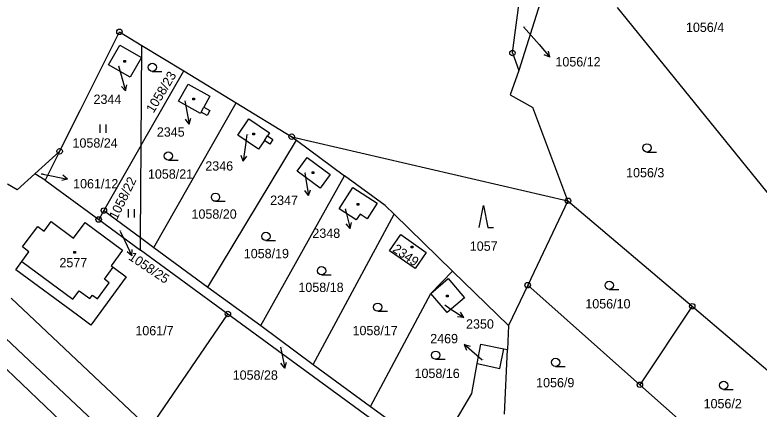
# Model space of a CAD drawing. Extents: x -795483 to -789093, y -1112258 to -1108741.
# Drawn here: x -792408.9 to -792273.5, y -1109145.3 to -1109073.5 of the extents above; entities that cross this region are included whole.
import ezdxf

# ---------------------------------------------------------------- set-up
doc = ezdxf.new("R2010")
doc.units = 0
for name, color, linetype in [('Komunikace', 7, 'Continuous'), ('Vrstva 1', 7, 'Continuous'), ('Vrstva 14', 7, 'Continuous'), ('Vrstva 15', 7, 'Continuous'), ('Vrstva 16', 7, 'Continuous'), ('Vrstva 2', 7, 'Continuous'), ('Vrstva 23', 7, 'Continuous'), ('Vrstva 25', 7, 'Continuous'), ('Vrstva 28', 7, 'Continuous'), ('Vrstva 4', 7, 'Continuous')]:
    doc.layers.add(name, color=color, linetype=linetype)

msp = doc.modelspace()

# ---------------------------------------------------------------- linework, layer by layer
at = {"layer": 'Komunikace'}
for p, q in [((-792316.4, -1109075.7), (-792313.57, -1109078.96)), ((-792390.09, -1109082.82), (-792389.62, -1109084.49)), ((-792378.01, -1109089.2), (-792377.78, -1109090.49)), ((-792366.77, -1109095.32), (-792367.01, -1109097.22)), ((-792404.19, -1109102.46), (-792402.29, -1109102.84)), ((-792356.18, -1109102.28), (-792355.99, -1109103.48)), ((-792348.85, -1109108.85), (-792348.68, -1109109.54)), ((-792389.78, -1109112.9), (-792388.94, -1109114.69)), ((-792330.75, -1109126.36), (-792329.8, -1109126.99)), ((-792360.61, -1109134.05), (-792360.44, -1109134.92)), ((-792323.92, -1109136.41), (-792324.92, -1109135.54))]:
    msp.add_line(p, q, dxfattribs=at)
at = {"layer": 'Vrstva 1'}
for p, q in [((-792311.33, -1109064.62), (-792317.23, -1109083.65)), ((-792299.37, -1109072.22), (-792264.52, -1109115.23)), ((-792391.92, -1109082.62), (-792389.88, -1109079.05)), ((-792389.88, -1109079.05), (-792385.91, -1109081.31)), ((-792385.97, -1109097.27), (-792385.83, -1109079.12)), ((-792385.91, -1109081.31), (-792387.98, -1109084.9)), ((-792387.98, -1109084.9), (-792391.92, -1109082.62)), ((-792385.97, -1109097.27), (-792378.24, -1109083.75)), ((-792379.18, -1109089.27), (-792377.45, -1109086.14)), ((-792377.45, -1109086.14), (-792373.47, -1109088.34)), ((-792373.47, -1109088.34), (-792374.58, -1109090.36)), ((-792383.66, -1109115.89), (-792368.66, -1109089.58)), ((-792375.19, -1109091.47), (-792379.18, -1109089.27)), ((-792374.58, -1109090.36), (-792373.51, -1109090.95)), ((-792375.06, -1109091.24), (-792375.19, -1109091.47)), ((-792373.99, -1109091.83), (-792375.06, -1109091.24)), ((-792373.51, -1109090.95), (-792373.99, -1109091.83)), ((-792368.38, -1109095.45), (-792366.4, -1109092.47)), ((-792366.4, -1109092.47), (-792362.61, -1109094.99)), ((-792364.6, -1109097.98), (-792368.38, -1109095.45)), ((-792362.61, -1109094.99), (-792363, -1109095.57)), ((-792363, -1109095.57), (-792362, -1109096.24)), ((-792358.59, -1109095.72), (-792357.73, -1109096.36)), ((-792385.97, -1109097.27), (-792392.76, -1109109.17)), ((-792386.09, -1109114.09), (-792385.97, -1109097.27)), ((-792373.84, -1109123.14), (-792357.73, -1109096.36)), ((-792363.56, -1109096.42), (-792364.6, -1109097.98)), ((-792362.56, -1109097.08), (-792363.56, -1109096.42)), ((-792362, -1109096.24), (-792362.56, -1109097.08)), ((-792357.73, -1109096.36), (-792348.95, -1109102.82)), ((-792400.81, -1109098.39), (-792403.45, -1109103.66)), ((-792357.58, -1109102.02), (-792355.77, -1109099.53)), ((-792355.77, -1109099.53), (-792351.58, -1109102.6)), ((-792403.45, -1109103.66), (-792405.31, -1109102.47)), ((-792353.39, -1109105.07), (-792357.58, -1109102.02)), ((-792351.58, -1109102.6), (-792353.39, -1109105.07)), ((-792403.45, -1109103.66), (-792393.7, -1109110.8)), ((-792364.22, -1109130.09), (-792348.95, -1109102.82)), ((-792341.59, -1109108.24), (-792348.95, -1109102.82)), ((-792349.97, -1109108.86), (-792347.44, -1109104.96)), ((-792347.44, -1109104.96), (-792343.03, -1109107.83)), ((-792343.03, -1109107.83), (-792344.86, -1109110.65)), ((-792308.32, -1109107.39), (-792315.65, -1109122.76)), ((-792308.32, -1109107.39), (-792285.71, -1109126.59)), ((-792392.76, -1109109.17), (-792393.7, -1109110.8)), ((-792392.76, -1109109.17), (-792386.09, -1109114.09)), ((-792346.84, -1109110.89), (-792349.97, -1109108.86)), ((-792341.59, -1109108.24), (-792339.96, -1109109.83)), ((-792393.7, -1109110.8), (-792386.11, -1109116.36)), ((-792354.69, -1109137.2), (-792339.96, -1109109.83)), ((-792346.14, -1109109.81), (-792346.84, -1109110.89)), ((-792344.86, -1109110.65), (-792346.14, -1109109.81)), ((-792339.96, -1109109.83), (-792329.34, -1109120.19)), ((-792406.88, -1109114.87), (-792404.8, -1109112.05)), ((-792404.8, -1109112.05), (-792403.62, -1109112.91)), ((-792403.62, -1109112.91), (-792402.35, -1109111.19)), ((-792402.35, -1109111.19), (-792398.3, -1109114.17)), ((-792398.3, -1109114.17), (-792396.19, -1109111.32)), ((-792396.19, -1109111.32), (-792389.37, -1109116.38)), ((-792407.54, -1109115.78), (-792406.88, -1109114.87)), ((-792386.11, -1109116.36), (-792386.09, -1109114.09)), ((-792386.09, -1109114.09), (-792383.66, -1109115.89)), ((-792340.77, -1109116.52), (-792338.73, -1109113.56)), ((-792338.73, -1109113.56), (-792334.1, -1109116.81)), ((-792406.4, -1109116.69), (-792407.54, -1109115.78)), ((-792383.66, -1109115.89), (-792373.84, -1109123.14)), ((-792407.68, -1109118.42), (-792406.4, -1109116.69)), ((-792389.37, -1109116.38), (-792391.44, -1109119.21)), ((-792370.19, -1109128.01), (-792386.11, -1109116.36)), ((-792336.14, -1109119.71), (-792340.77, -1109116.52)), ((-792334.1, -1109116.81), (-792336.14, -1109119.71)), ((-792408.8, -1109119.94), (-792407.68, -1109118.42)), ((-792397.56, -1109128.23), (-792408.8, -1109119.94)), ((-792391.44, -1109119.21), (-792391.07, -1109119.5)), ((-792391.07, -1109119.5), (-792388.68, -1109121.27)), ((-792333.26, -1109124.26), (-792329.34, -1109120.19)), ((-792319.16, -1109130.11), (-792329.34, -1109120.19)), ((-792388.68, -1109121.27), (-792395.16, -1109130.03)), ((-792333.26, -1109124.26), (-792330.13, -1109121.57)), ((-792330.13, -1109121.57), (-792327.15, -1109125.09)), ((-792315.65, -1109122.76), (-792319.16, -1109130.11)), ((-792315.65, -1109122.76), (-792295.23, -1109140.9)), ((-792373.84, -1109123.14), (-792364.22, -1109130.09)), ((-792344.22, -1109144.83), (-792333.26, -1109124.26)), ((-792330.27, -1109127.73), (-792333.26, -1109124.26)), ((-792409.6, -1109125.15), (-792384.46, -1109148.89)), ((-792327.15, -1109125.09), (-792330.27, -1109127.73)), ((-792285.71, -1109126.59), (-792295.23, -1109140.9)), ((-792285.71, -1109126.59), (-792264.6, -1109144.59)), ((-792395.16, -1109130.03), (-792397.56, -1109128.23)), ((-792384.46, -1109148.89), (-792370.19, -1109128.01)), ((-792339.72, -1109150.34), (-792370.19, -1109128.01)), ((-792364.22, -1109130.09), (-792354.69, -1109137.2)), ((-792319.16, -1109130.11), (-792319.34, -1109134.49)), ((-792386.45, -1109155.23), (-792411.72, -1109131.42)), ((-792324.86, -1109137.01), (-792324.16, -1109133.48)), ((-792324.16, -1109133.48), (-792320.01, -1109134.35)), ((-792320.74, -1109137.95), (-792320.01, -1109134.35)), ((-792320.01, -1109134.35), (-792319.34, -1109134.49)), ((-792319.84, -1109146.25), (-792319.34, -1109134.49)), ((-792354.69, -1109137.2), (-792344.22, -1109144.83)), ((-792325.84, -1109142.5), (-792324.86, -1109137.01)), ((-792324.86, -1109137.01), (-792320.74, -1109137.95)), ((-792410.42, -1109138.09), (-792400.65, -1109147.44)), ((-792295.23, -1109140.9), (-792274.78, -1109159.07)), ((-792332.3, -1109153.5), (-792325.84, -1109142.5)), ((-792344.22, -1109144.83), (-792332.3, -1109153.5))]:
    msp.add_line(p, q, dxfattribs=at)
at = {"layer": 'Vrstva 16'}
for p, q in [((-792313.57, -1109078.96), (-792311.6, -1109081.23)), ((-792311.6, -1109081.23), (-792312.64, -1109080.8)), ((-792311.6, -1109081.23), (-792311.88, -1109080.14)), ((-792389.62, -1109084.49), (-792388.81, -1109087.38)), ((-792388.81, -1109087.38), (-792388.6, -1109086.28)), ((-792388.81, -1109087.38), (-792389.56, -1109086.55)), ((-792377.78, -1109090.49), (-792377.24, -1109093.44)), ((-792377.24, -1109093.44), (-792377.91, -1109092.55)), ((-792377.24, -1109093.44), (-792376.93, -1109092.37)), ((-792367.01, -1109097.22), (-792367.39, -1109100.2)), ((-792367.39, -1109100.2), (-792367.76, -1109099.14)), ((-792367.39, -1109100.2), (-792366.77, -1109099.27)), ((-792402.29, -1109102.84), (-792399.35, -1109103.43)), ((-792399.35, -1109103.43), (-792400.43, -1109103.72)), ((-792399.35, -1109103.43), (-792400.23, -1109102.74)), ((-792355.99, -1109103.48), (-792355.52, -1109106.44)), ((-792355.52, -1109106.44), (-792355.18, -1109105.38)), ((-792355.52, -1109106.44), (-792356.17, -1109105.53)), ((-792348.68, -1109109.54), (-792347.95, -1109112.45)), ((-792347.95, -1109112.45), (-792348.68, -1109111.6)), ((-792347.95, -1109112.45), (-792347.71, -1109111.36)), ((-792388.94, -1109114.69), (-792387.67, -1109117.41)), ((-792387.67, -1109117.41), (-792388.55, -1109116.71)), ((-792387.67, -1109117.41), (-792387.64, -1109116.29)), ((-792329.8, -1109126.99), (-792327.29, -1109128.64)), ((-792327.29, -1109128.64), (-792327.85, -1109127.67)), ((-792327.29, -1109128.64), (-792328.41, -1109128.51)), ((-792324.92, -1109135.54), (-792327.19, -1109133.58)), ((-792327.19, -1109133.58), (-792326.76, -1109134.61)), ((-792327.19, -1109133.58), (-792326.1, -1109133.85)), ((-792360.44, -1109134.92), (-792359.86, -1109137.86)), ((-792359.86, -1109137.86), (-792360.54, -1109136.98)), ((-792359.86, -1109137.86), (-792359.56, -1109136.78))]:
    msp.add_line(p, q, dxfattribs=at)
at = {"layer": 'Vrstva 2'}
for p, q in [((-792375.06, -1109091.24), (-792374.58, -1109090.36)), ((-792363.56, -1109096.42), (-792363, -1109095.57)), ((-792407.68, -1109118.42), (-792398.39, -1109125.29)), ((-792392.64, -1109121.68), (-792391.07, -1109119.5)), ((-792393.94, -1109125.24), (-792391.79, -1109122.32)), ((-792391.79, -1109122.32), (-792392.64, -1109121.68)), ((-792398.39, -1109125.29), (-792397.25, -1109123.76)), ((-792397.25, -1109123.76), (-792395.29, -1109125.21)), ((-792395.29, -1109125.21), (-792394.84, -1109124.59)), ((-792394.84, -1109124.59), (-792393.94, -1109125.24))]:
    msp.add_line(p, q, dxfattribs=at)
at = {"layer": 'Vrstva 23'}
for p, q in [((-792383.95, -1109083.83), (-792382.2, -1109083.83)), ((-792393.43, -1109095.01), (-792393.43, -1109093.51)), ((-792392.43, -1109093.51), (-792392.43, -1109095.01)), ((-792293.94, -1109098.51), (-792292.19, -1109098.51)), ((-792381.02, -1109099.98), (-792379.27, -1109099.98)), ((-792372.45, -1109107.49), (-792370.7, -1109107.49)), ((-792388.27, -1109110.41), (-792388.27, -1109108.91)), ((-792387.27, -1109108.91), (-792387.27, -1109110.41)), ((-792324.48, -1109112.24), (-792323.68, -1109108.24)), ((-792323.68, -1109108.24), (-792322.88, -1109112.24)), ((-792322.88, -1109112.24), (-792321.88, -1109112.24)), ((-792363.28, -1109114.63), (-792361.53, -1109114.63)), ((-792353.15, -1109120.88), (-792351.4, -1109120.88)), ((-792300.81, -1109123.53), (-792299.06, -1109123.53)), ((-792342.93, -1109127.52), (-792341.18, -1109127.52)), ((-792332.4, -1109136.26), (-792330.65, -1109136.26)), ((-792310.57, -1109137.57), (-792308.82, -1109137.57)), ((-792279.99, -1109141.74), (-792278.24, -1109141.74))]:
    msp.add_line(p, q, dxfattribs=at)
for centre in [(-792383.95, -1109083.08), (-792293.94, -1109097.76), (-792381.02, -1109099.23), (-792372.45, -1109106.74), (-792363.28, -1109113.88), (-792353.15, -1109120.13), (-792300.81, -1109122.78), (-792342.93, -1109126.77), (-792332.4, -1109135.51), (-792310.57, -1109136.82), (-792279.99, -1109140.99)]:
    msp.add_circle(centre, 0.75, dxfattribs=at)
at = {"layer": 'Vrstva 25'}
for p, q in [((-792389.1, -1109081.87), (-792388.8, -1109081.87)), ((-792389.1, -1109082.17), (-792389.1, -1109081.87)), ((-792388.8, -1109082.17), (-792389.1, -1109082.17)), ((-792388.8, -1109081.87), (-792388.8, -1109082.17)), ((-792376.57, -1109088.72), (-792376.27, -1109088.72)), ((-792376.57, -1109089.02), (-792376.57, -1109088.72)), ((-792376.27, -1109089.02), (-792376.57, -1109089.02)), ((-792376.27, -1109088.72), (-792376.27, -1109089.02)), ((-792365.64, -1109095.08), (-792365.34, -1109095.08)), ((-792365.64, -1109095.38), (-792365.64, -1109095.08)), ((-792365.34, -1109095.38), (-792365.64, -1109095.38)), ((-792365.34, -1109095.08), (-792365.34, -1109095.38)), ((-792354.86, -1109102.13), (-792354.56, -1109102.13)), ((-792354.86, -1109102.43), (-792354.86, -1109102.13)), ((-792354.56, -1109102.43), (-792354.86, -1109102.43)), ((-792354.56, -1109102.13), (-792354.56, -1109102.43)), ((-792346.67, -1109107.9), (-792346.37, -1109107.9)), ((-792346.67, -1109108.2), (-792346.67, -1109107.9)), ((-792346.37, -1109107.9), (-792346.37, -1109108.2)), ((-792346.37, -1109108.2), (-792346.67, -1109108.2)), ((-792336.83, -1109115.65), (-792336.53, -1109115.65)), ((-792336.83, -1109115.95), (-792336.83, -1109115.65)), ((-792336.53, -1109115.95), (-792336.83, -1109115.95)), ((-792336.53, -1109115.65), (-792336.53, -1109115.95)), ((-792398.23, -1109116.65), (-792397.93, -1109116.65)), ((-792398.23, -1109116.95), (-792398.23, -1109116.65)), ((-792397.93, -1109116.95), (-792398.23, -1109116.95)), ((-792397.93, -1109116.65), (-792397.93, -1109116.95)), ((-792330.42, -1109124.56), (-792330.12, -1109124.56)), ((-792330.42, -1109124.86), (-792330.42, -1109124.56)), ((-792330.12, -1109124.86), (-792330.42, -1109124.86)), ((-792330.12, -1109124.56), (-792330.12, -1109124.86))]:
    msp.add_line(p, q, dxfattribs=at)
at = {"layer": 'Vrstva 28'}
for centre, radius in [((-792389.93, -1109076.62), 0.5), ((-792389.93, -1109076.62), 0.01), ((-792318.42, -1109080.47), 0.5), ((-792318.42, -1109080.47), 0.01), ((-792358.59, -1109095.72), 0.5), ((-792358.59, -1109095.72), 0.01), ((-792400.81, -1109098.39), 0.5), ((-792400.81, -1109098.39), 0.01), ((-792308.32, -1109107.39), 0.5), ((-792308.32, -1109107.39), 0.01), ((-792392.76, -1109109.17), 0.5), ((-792392.76, -1109109.17), 0.01), ((-792393.7, -1109110.8), 0.5), ((-792393.7, -1109110.8), 0.01), ((-792315.65, -1109122.76), 0.5), ((-792315.65, -1109122.76), 0.01), ((-792285.71, -1109126.59), 0.5), ((-792285.71, -1109126.59), 0.01), ((-792370.19, -1109128.01), 0.5), ((-792370.19, -1109128.01), 0.01), ((-792295.23, -1109140.9), 0.5), ((-792295.23, -1109140.9), 0.01)]:
    msp.add_circle(centre, radius, dxfattribs=at)
at = {"layer": 'Vrstva 4'}
for p, q in [((-792318.42, -1109080.47), (-792315.59, -1109058.72)), ((-792391.34, -1109079.44), (-792389.93, -1109076.62)), ((-792389.93, -1109076.62), (-792385.83, -1109079.12)), ((-792397.02, -1109090.8), (-792391.34, -1109079.44)), ((-792385.83, -1109079.12), (-792378.24, -1109083.75)), ((-792318.42, -1109080.47), (-792317.23, -1109083.65)), ((-792317.23, -1109083.65), (-792318.83, -1109088.07)), ((-792378.24, -1109083.75), (-792368.66, -1109089.58)), ((-792318.83, -1109088.07), (-792314.7, -1109090.39)), ((-792368.66, -1109089.58), (-792358.59, -1109095.72)), ((-792308.32, -1109107.39), (-792314.7, -1109090.39)), ((-792400.81, -1109098.39), (-792397.02, -1109090.8)), ((-792358.59, -1109095.72), (-792308.32, -1109107.39)), ((-792400.81, -1109098.39), (-792405.31, -1109102.47)), ((-792408.56, -1109105.41), (-792405.31, -1109102.47)), ((-792408.56, -1109105.41), (-792410.28, -1109104.39))]:
    msp.add_line(p, q, dxfattribs=at)

# ---------------------------------------------------------------- texts
at = {"layer": 'Vrstva 14'}
for s, height, p in [('1056/12', 0.1, (-792316.4, -1109075.7)), ('1056/4', 1.7, (-792286.85, -1109076.64)), ('1058/24', 1.7, (-792398.46, -1109097.71)), ('1056/3', 1.7, (-792297.74, -1109103.12)), ('1061/12', 0.1, (-792404.19, -1109102.46)), ('1058/21', 1.7, (-792384.74, -1109103.37)), ('1058/20', 1.7, (-792376.81, -1109110.66)), ('1058/25', 0.1, (-792390.06, -1109112.9)), ('1057', 1.7, (-792326.18, -1109116.5)), ('1058/19', 1.7, (-792367.3, -1109117.85)), ('1058/18', 1.7, (-792357.36, -1109124)), ('1056/10', 1.7, (-792305.16, -1109127)), ('1061/7', 1.7, (-792387.03, -1109131.89)), ('1058/17', 1.7, (-792347.51, -1109131.87)), ('1058/28', 0.1, (-792360.61, -1109134.05)), ('1058/16', 1.7, (-792336.23, -1109139.67)), ('1056/9', 1.7, (-792314.11, -1109141.36)), ('1056/2', 1.7, (-792283.64, -1109145.18))]:
    msp.add_text(s, height=height, dxfattribs=at).set_placement(p)
for s, rotation, p in [('1058/23', 58.9932, (-792383.73, -1109091.54)), ('1058/22', 63.914, (-792390.38, -1109110.95))]:
    msp.add_text(s, height=1.7, rotation=rotation, dxfattribs=at).set_placement(p)
at = {"layer": 'Vrstva 15'}
for s, height, p in [('2344', 0.1, (-792390.09, -1109082.82)), ('2345', 0.1, (-792378.01, -1109089.2)), ('2346', 0.1, (-792366.77, -1109095.32)), ('2347', 0.1, (-792356.18, -1109102.28)), ('2348', 0.1, (-792348.85, -1109108.85)), ('2577', 1.7, (-792400.84, -1109119.5)), ('2350', 0.1, (-792330.75, -1109126.36)), ('2469', 0.1, (-792323.92, -1109136.41))]:
    msp.add_text(s, height=height, dxfattribs=at).set_placement(p)
msp.add_text('2349', height=1.7, rotation=325.3446, dxfattribs=at).set_placement((-792340.38, -1109116.54))
at = {"layer": 'Vrstva 16'}
for s, p in [('1056/12', (-792310.6, -1109082.93)), ('2344', (-792394.64, -1109089.75)), ('2345', (-792383.12, -1109095.71)), ('2346', (-792374.3, -1109101.9)), ('1061/12', (-792398.35, -1109105.13)), ('2347', (-792362.5, -1109108.14)), ('2348', (-792354.82, -1109114.15)), ('2350', (-792326.86, -1109130.67)), ('2469', (-792333.38, -1109133.34)), ('1058/28', (-792369.32, -1109139.98))]:
    msp.add_text(s, height=1.7, dxfattribs=at).set_placement(p)
msp.add_text('1058/25', height=1.7, rotation=326.0668, dxfattribs=at).set_placement((-792388.41, -1109117.98))

doc.saveas('drawing.dxf')
